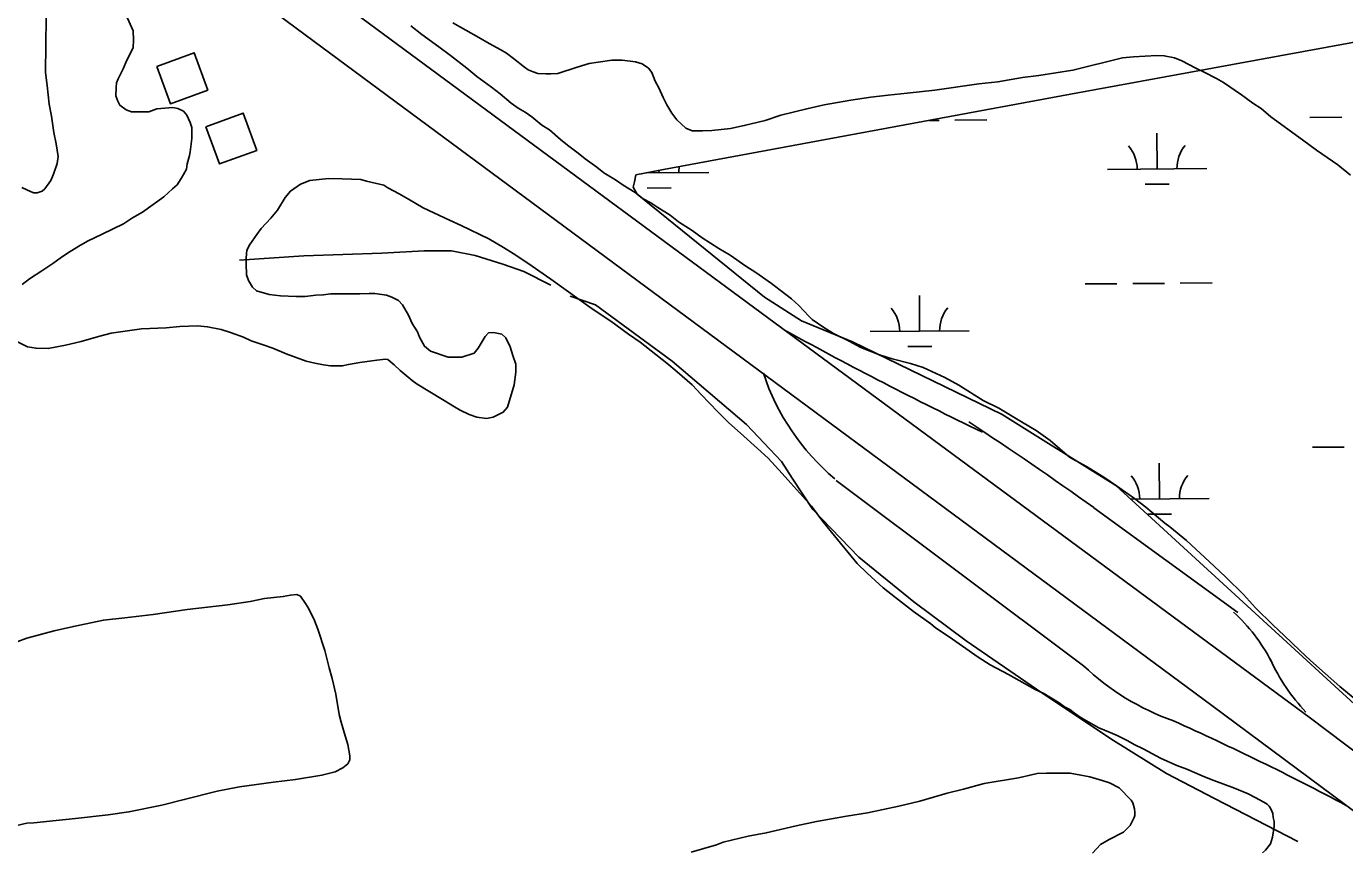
# Model space of a CAD drawing. Extents: x 3540316 to 3578335, y 553172 to 578787.
# Drawn here: x 3558635 to 3559963, y 563703 to 564534 of the extents above; entities that cross this region are included whole.
import ezdxf

# ---------------------------------------------------------------- set-up
doc = ezdxf.new("R2010")
doc.units = 0
for name, color, linetype in [('V-BLDG-OTLN', 7, 'Continuous'), ('V-ROAD-CNTR', 7, 'Continuous'), ('V-SITE-VEGE', 7, 'Continuous'), ('V-TOPO-SHOR', 7, 'Continuous'), ('V-WETL-SWMP', 7, 'Continuous')]:
    doc.layers.add(name, color=color, linetype=linetype)

msp = doc.modelspace()

# ---------------------------------------------------------------- linework, layer by layer
at = {"layer": 'V-BLDG-OTLN'}
for points in [[(3558766.2, 564493.6), (3558779.9, 564456), (3558817.5, 564469.7), (3558803.8, 564507.3)], [(3558815.7, 564432.8), (3558829.4, 564395.3), (3558867, 564408.9), (3558853.3, 564446.5)]]:
    msp.add_lwpolyline(points, close=True, dxfattribs=at)
at = {"layer": 'V-ROAD-CNTR'}
for points in [[(3553733.3, 568422.7), (3555559.6, 567083.2), (3556383.8, 566471.9), (3557080.8, 565950.2), (3558260.1, 565068.6), (3559929, 563836.4), (3560761.7, 563207.4)], [(3562447.9, 561906.3), (3561783.8, 562398.2), (3561237.9, 562795), (3560747.4, 563166.4), (3559829.5, 563849.1), (3558932.4, 564513), (3557712.7, 565416.8), (3556649.6, 566203.3), (3555719, 566897), (3553740.9, 568356)], [(3559700.2, 563889.2), (3559450.8, 564076)], [(3559710.6, 564048.6), (3559855.7, 563943)]]:
    msp.add_lwpolyline(points, dxfattribs=at)
for centre, radius, start, end in [((3561373.1, 567805.9), 4086.7, 241.1429, 244.2586), ((3559603.7, 564259.4), 238.4, 198.4068, 229.6603), ((3557377, 560778.3), 4017.6, 54.4886, 56.668), ((3559727.1, 563808.8), 183.1, 27.7203, 47.2339), ((3560063.2, 563974.7), 191.8, 204.4339, 223.6194), ((3559876.1, 564074.9), 255.9, 226.5416, 250.516), ((3558595.3, 561171.3), 2918.4, 62.0109, 65.82)]:
    msp.add_arc(centre, radius, start, end, dxfattribs=at)
at = {"layer": 'V-SITE-VEGE'}
for points in [[(3558734.9, 564546), (3558742.5, 564529.6), (3558742.9, 564520.4), (3558742.3, 564512.2), (3558736.1, 564500), (3558732.5, 564491.3), (3558727.3, 564481.1), (3558725.7, 564477), (3558725.2, 564472.4), (3558725.1, 564463.8), (3558727.1, 564458.6), (3558729.1, 564454.5), (3558735.2, 564449.9), (3558740.8, 564447.8), (3558758.2, 564447.7), (3558766.4, 564450.7), (3558782.3, 564452.1), (3558787.4, 564451), (3558793, 564448.4), (3558796.5, 564444.3), (3558800, 564437.1), (3558801.5, 564432), (3558801.5, 564420.8), (3558799.8, 564407.5)], [(3558630.3, 564371.4), (3558635.4, 564369.3), (3558642.1, 564366.2), (3558645.6, 564366.2), (3558650.8, 564367.7), (3558653.3, 564370.2), (3558659.5, 564378.4), (3558662.1, 564385), (3558665.8, 564395.7), (3558666.9, 564402.8), (3558664.9, 564415.6), (3558662.5, 564426.9), (3558660, 564443.3), (3558657.6, 564455.6), (3558655.7, 564474.5), (3558654.2, 564487.3), (3558654.6, 564542.5)], [(3559804, 564015.5), (3559787.2, 564029.4), (3559782.1, 564033), (3559762.8, 564049), (3559751.7, 564057.8), (3559733.3, 564070.7), (3559720.6, 564079.5), (3559705.9, 564088.3), (3559703.8, 564089.9), (3559698.7, 564092.5), (3559686, 564099.7), (3559666.7, 564116.2), (3559652.5, 564126.5), (3559637.7, 564135.3), (3559614.8, 564148.8), (3559599, 564156.6), (3559574.6, 564172.1), (3559560.3, 564179.9), (3559538.4, 564189.8), (3559525.7, 564194), (3559507.3, 564198.7), (3559494.6, 564202.9), (3559475.7, 564210.2), (3559464, 564216.4), (3559448.2, 564224.2), (3559438.5, 564230.4), (3559426.8, 564238.2), (3559423.3, 564241.8), (3559413.2, 564252.6), (3559406, 564259.3), (3559394.4, 564268), (3559385.7, 564274.8), (3559369.9, 564285.6), (3559359.8, 564292.3), (3559344, 564303.2), (3559332.8, 564309.9), (3559316, 564320.8), (3559305.9, 564328), (3559292.1, 564336.8), (3559283.5, 564343.5), (3559271.3, 564351.3), (3559264.1, 564355.9), (3559256.5, 564360.1), (3559248.4, 564366.3), (3559236.2, 564374), (3559228.5, 564379.2), (3559216.8, 564386.4), (3559209.7, 564392.1), (3559198, 564400.4), (3559190.9, 564406.1), (3559180.2, 564414.3), (3559173.1, 564420), (3559161.9, 564429.8), (3559154.3, 564434.5), (3559144.1, 564442.7), (3559137.5, 564447.4), (3559130.4, 564451.5), (3559123.3, 564456.7), (3559112.1, 564466), (3559103.5, 564472.7), (3559088.7, 564483.5), (3559078.6, 564491.8), (3559062.3, 564504.7), (3559050.6, 564513.5), (3559033.3, 564525.9), (3559022.1, 564534.6)], [(3559064.6, 564537.4), (3559090.6, 564522.9), (3559101.2, 564516.7), (3559113, 564510.4), (3559118.6, 564506.8), (3559125.7, 564501.6), (3559136.8, 564492.9), (3559140.4, 564490.3), (3559145.5, 564488.2), (3559150.1, 564486.6), (3559158.3, 564486.1), (3559163.4, 564486), (3559170.5, 564486.5), (3559190, 564493), (3559201.8, 564496.5), (3559211, 564497.9), (3559224.8, 564499.9), (3559235.1, 564499.8), (3559248.8, 564498.2), (3559255.5, 564496.1), (3559261.6, 564491.9), (3559265.1, 564487.3), (3559268.6, 564478.6), (3559272.2, 564471.9), (3559276.7, 564462.2), (3559280.2, 564455), (3559285.3, 564446.3), (3559290.3, 564439.6), (3559299.5, 564431.3), (3559305.6, 564428.7), (3559316.3, 564428.6)], [(3559316.3, 564428.6), (3559325.5, 564429.1), (3559344.5, 564431), (3559358.3, 564434), (3559379.3, 564438.9), (3559395.2, 564444.4), (3559421.3, 564450.9), (3559438.7, 564454.8), (3559465.8, 564459.7), (3559485.8, 564462.6), (3559503.2, 564464.6), (3559522.6, 564466.5), (3559550.3, 564469.8), (3559594.8, 564476.1), (3559613.7, 564478), (3559638.8, 564482.5), (3559655.2, 564484.4), (3559689.5, 564489.7), (3559739.6, 564502.2), (3559750.4, 564503.1), (3559773.9, 564504.5), (3559781.6, 564504.4), (3559791.8, 564502.3), (3559799.4, 564499.1), (3559813.2, 564491.9), (3559821.8, 564487.7), (3559834.1, 564481.5), (3559841.2, 564477.4), (3559859.5, 564465), (3559870.7, 564456.7), (3559879.3, 564451), (3559889, 564442.8), (3559921, 564419.5), (3559934.8, 564409.2), (3559956.6, 564394.2), (3559969.3, 564383.9)], [(3558799.8, 564407.5), (3558799.3, 564403.9), (3558796.7, 564395.2), (3558796.1, 564390.1), (3558793, 564384.5), (3558790.9, 564380.4), (3558786.8, 564374.3), (3558782.2, 564370.3), (3558773.4, 564362.2), (3558751.8, 564346.5), (3558741.6, 564340.9), (3558732.8, 564334.9), (3558711.3, 564324.3), (3558696.4, 564317.3), (3558687.7, 564312.2), (3558676.4, 564305.1), (3558668.7, 564300.1), (3558661.5, 564295), (3558650.2, 564287.4), (3558637.8, 564279.3), (3558630.6, 564273.8)], [(3558625.1, 564216.1), (3558635.8, 564210.9), (3558644.5, 564209.3), (3558656.7, 564209.2), (3558674.1, 564212.6), (3558690, 564216.1), (3558707.4, 564221.1), (3558720.2, 564224.5), (3558743.8, 564227.9), (3558750.9, 564228.9), (3558775.5, 564229.8), (3558789.3, 564231.2), (3558807.2, 564232.1), (3558817.4, 564231), (3558831.2, 564228.3), (3558840.4, 564225.2), (3558853.6, 564220.5), (3558861.3, 564216.8), (3558873.5, 564212.7), (3558883.2, 564209.5), (3558896.5, 564203.8), (3558916.8, 564196.5), (3558925.5, 564194.4), (3558934.2, 564192.8), (3558941.3, 564191.7), (3558953.1, 564191.6), (3558959.3, 564193.1), (3558971, 564195.1), (3558987.9, 564197.5), (3558996.6, 564198.4), (3558999.2, 564197.9), (3559005.3, 564192.8), (3559011.4, 564187.1), (3559023.5, 564176.8), (3559028.6, 564173.1), (3559054.1, 564157.6), (3559066.3, 564150.4), (3559071.9, 564146.8), (3559081.1, 564142.6), (3559088.7, 564140), (3559098.4, 564138.4), (3559105.1, 564139.9), (3559115.3, 564144.9), (3559119.5, 564150), (3559126.3, 564172.4), (3559127.9, 564185.2), (3559128, 564193.4), (3559125, 564202.1), (3559122.5, 564210.8), (3559117.9, 564220), (3559113.9, 564223.6), (3559105.7, 564225.2), (3559100.6, 564224.8), (3559097, 564221.2), (3559090.2, 564209.5), (3559086.1, 564204.4), (3559073.8, 564200.4), (3559060, 564200.5), (3559042.2, 564206.3), (3559036.1, 564211.4), (3559031, 564220.7), (3559029, 564225.8), (3559023.5, 564234.5), (3559019.9, 564242.7), (3559013.9, 564253), (3559009.8, 564257.6), (3559003.2, 564260.8), (3558997.6, 564262.8), (3558985.9, 564264.5), (3558980.2, 564264.5), (3558971, 564264.1), (3558941.4, 564264.3), (3558934.2, 564263.3), (3558926.5, 564262.9), (3558915.8, 564261.4), (3558906.6, 564261.5), (3558890.8, 564262.1), (3558879.5, 564263.7), (3558866.8, 564267.4), (3558862.7, 564271), (3558858.7, 564277.7), (3558856.7, 564283.3), (3558856.2, 564294.6), (3558856.3, 564300.7), (3558856.9, 564308.4), (3558860, 564314), (3558867.2, 564324.1), (3558871.3, 564330.3), (3558881.1, 564340.4), (3558887.8, 564348.5), (3558895.6, 564361.3), (3558900.8, 564367.9), (3558911, 564374.9), (3558920.3, 564378.5), (3558939.2, 564380.4), (3558953, 564380.2), (3558971.9, 564379.6), (3558977.5, 564378), (3558994.9, 564373.8), (3558998.9, 564371.2), (3559010.6, 564365)], [(3559010.6, 564365), (3559019.8, 564359.8), (3559034.6, 564351), (3559045.3, 564345.8), (3559061.1, 564338.5), (3559072.8, 564333.3), (3559100.8, 564319.8), (3559115.5, 564311), (3559125.2, 564304.8), (3559141, 564294.5), (3559151.2, 564287.3), (3559163.4, 564279), (3559205.1, 564249), (3559223.9, 564236.6), (3559241.7, 564223.7), (3559253.4, 564215.4), (3559280.3, 564194.3), (3559290.5, 564185.5), (3559305.7, 564172.6), (3559314.8, 564162.8), (3559331.6, 564145.3), (3559342.7, 564134), (3559354.4, 564123.7), (3559371.7, 564108.2), (3559382.3, 564098.4), (3559396.5, 564083), (3559405.2, 564073.2), (3559417.3, 564059.8), (3559425.9, 564050), (3559437.6, 564034.6), (3559446.2, 564023.8), (3559472, 563992.4), (3559482.2, 563982.6), (3559498.4, 563967.7), (3559510.6, 563957.9), (3559528.9, 563943.9), (3559546.2, 563931.5), (3559550.8, 563927.9), (3559568.1, 563916), (3559578.3, 563908.8), (3559594, 563898), (3559606.2, 563890.2), (3559624.6, 563880.3), (3559651.5, 563865.3), (3559660.2, 563861.2), (3559675.5, 563851.9), (3559681.1, 563847.7), (3559686.2, 563845.1), (3559691.2, 563841.5), (3559694.3, 563838.9), (3559698.4, 563836.3), (3559710.1, 563829.6), (3559715.7, 563826.5), (3559726.9, 563821.8), (3559734, 563818.7), (3559744.7, 563813.5), (3559751.3, 563809.9), (3559761, 563805.2), (3559777.8, 563795.9), (3559794.1, 563788.6), (3559804.3, 563784.9), (3559819.6, 563778.2), (3559828.8, 563774.5), (3559852.2, 563765.7), (3559866, 563759.9), (3559873.1, 563756.3), (3559881.8, 563751.6), (3559885.3, 563749.6), (3559887.4, 563747.5), (3559888.9, 563744.9), (3559890.9, 563740.3), (3559891.4, 563736.2), (3559892.4, 563732.1), (3559892.3, 563727), (3559890.7, 563716.3), (3559888.6, 563709.7), (3559883.4, 563703.1), (3559880.4, 563700.5)], [(3560175.3, 563700.9), (3560163.1, 563708.1), (3560150.9, 563715.9), (3560132.1, 563728.3), (3560121.9, 563735.5), (3560106.1, 563744.8), (3560097, 563752.1), (3560069.5, 563772.7), (3560050.7, 563788.2), (3560037, 563799), (3560017.7, 563815), (3560005, 563826.4), (3559985.7, 563845.4), (3559972, 563857.3), (3559958.3, 563868.1), (3559928.8, 563894.4), (3559918.2, 563904.7), (3559902.4, 563919.7), (3559891.3, 563930), (3559873.5, 563947.5), (3559861.3, 563960.9), (3559843.6, 563978.4), (3559831.9, 563989.7), (3559804, 564015.5)], [(3558951.9, 563832.2), (3558950, 563839.9), (3558946.5, 563860.4), (3558943.1, 563876.3), (3558940.1, 563887), (3558935.6, 563904.4), (3558928.6, 563926), (3558925.1, 563934.7), (3558919.6, 563946.5), (3558916, 563952.1), (3558911, 563959.3), (3558907.4, 563960.9), (3558900.8, 563960.4), (3558893.6, 563958.9), (3558874.7, 563957), (3558860.3, 563954.1), (3558837.8, 563950.7), (3558796.9, 563945.9), (3558762.6, 563941), (3558733.9, 563937.6), (3558712.4, 563935.2), (3558682.2, 563928.8), (3558662.8, 563924.4), (3558635.1, 563916.9), (3558617.2, 563910.4)], [(3558607.6, 563723.9), (3558635.2, 563730.3), (3558642.4, 563730.8), (3558664.9, 563733.2), (3558684.4, 563735.1), (3558717.1, 563738.9), (3558738.1, 563741.8), (3558771.4, 563748.7), (3558793.9, 563754.2), (3558827.2, 563762.6), (3558849.7, 563767), (3558884, 563771.9), (3558906, 563774.3), (3558932.6, 563778.7), (3558945.9, 563782.2), (3558953.6, 563786.2), (3558958.8, 563790.3), (3558960.9, 563794.3), (3558960.9, 563798.4), (3558958.9, 563809.7), (3558955.9, 563818.4), (3558951.9, 563832.2)], [(3559709.1, 563700.3), (3559717.3, 563708.9), (3559726.1, 563714), (3559740.4, 563721.5), (3559747.1, 563728.1), (3559751.3, 563736.3), (3559751.8, 563738.3), (3559751.8, 563741.4), (3559751.4, 563744.9), (3559749.9, 563751.1), (3559748.3, 563753.7), (3559736.2, 563766), (3559726.5, 563771.2), (3559718.8, 563773.3), (3559706.6, 563777), (3559686.7, 563780.7), (3559662.7, 563780.9), (3559653.5, 563780.4), (3559646.3, 563779), (3559634.5, 563776), (3559600.2, 563770.6), (3559579.2, 563764.6), (3559562.8, 563760.7), (3559535.2, 563752.7), (3559514.2, 563747.7), (3559482.4, 563740.8), (3559461.4, 563737.4), (3559431.2, 563732), (3559410.7, 563727.6), (3559380.5, 563720.6), (3559362.1, 563717.2), (3559337, 563711.2), (3559330.3, 563708.7), (3559304.7, 563701.3)]]:
    msp.add_lwpolyline(points, dxfattribs=at)
at = {"layer": 'V-TOPO-SHOR'}
msp.add_line((3559182.9, 564262), (3559208.4, 564253.1), dxfattribs=at)
for points in [[(3558849.6, 564298.1), (3558914.4, 564302.5), (3558992.9, 564305.1), (3559035.8, 564307.6), (3559063.2, 564307.6), (3559087.1, 564303), (3559115.1, 564294.2), (3559136.2, 564286.7), (3559163.2, 564272.9)], [(3559208.4, 564253.1), (3559285.5, 564196.4), (3559360.6, 564132.5), (3559395.7, 564095.3), (3559406.6, 564078.4), (3559427.4, 564046.7), (3559473.8, 563998.7), (3559529.3, 563953.7), (3559582, 563914.4), (3559652.7, 563865.5), (3559727.6, 563815.4), (3559783.8, 563780.4), (3559832.1, 563755.3), (3559916.2, 563711.9)]]:
    msp.add_lwpolyline(points, dxfattribs=at)
at = {"layer": 'V-WETL-SWMP'}
for p, q in [((3559687.2, 564465.6), (3560007.2, 564524.3)), ((3559276.9, 564389.6), (3559687.2, 564465.6)), ((3559544.5, 564439.2), (3559554.6, 564439.2)), ((3559570.6, 564439.4), (3559602.6, 564439.6)), ((3559928.4, 564442.1), (3559960.4, 564442.4)), ((3559774.3, 564390.2), (3559774, 564426.2)), ((3559249, 564384.2), (3559276.9, 564389.6)), ((3559259.6, 564386.2), (3559322.4, 564386.7)), ((3559272.4, 564386.3), (3559272.3, 564388.7)), ((3559724.3, 564389.8), (3559824.3, 564390.6)), ((3559246.2, 564371.7), (3559247.6, 564377.3)), ((3559247.6, 564377.3), (3559249, 564384.2)), ((3559762.4, 564374.7), (3559786.4, 564374.9)), ((3559250.3, 564364.7), (3559246.2, 564371.7)), ((3559378.7, 564261), (3559250.3, 564364.7)), ((3559260.5, 564370.8), (3559284.5, 564371)), ((3559701.7, 564274.2), (3559733.7, 564274.4)), ((3559749.7, 564274.6), (3559781.7, 564274.8)), ((3559797.7, 564274.9), (3559829.7, 564275.2)), ((3559416, 564237.1), (3559378.7, 564261)), ((3559535, 564226.5), (3559534.8, 564262.5)), ((3559467.2, 564215.9), (3559416, 564237.1)), ((3559485, 564226.1), (3559585, 564226.9)), ((3559618.1, 564142.5), (3559467.2, 564215.9)), ((3559523.2, 564211), (3559547.2, 564211.1)), ((3559654, 564120), (3559618.1, 564142.5)), ((3559732.8, 564070.8), (3559654, 564120)), ((3559931, 564109.5), (3559963, 564109.7)), ((3559776.8, 564057.5), (3559776.5, 564093.5)), ((3560044.6, 563785), (3559732.8, 564070.8)), ((3559747.5, 564057.3), (3559826.8, 564057.9)), ((3559764.9, 564042), (3559788.9, 564042.2))]:
    msp.add_line(p, q, dxfattribs=at)
for centre, start, end in [((3559719, 564390.2), 359.6699, 41.2135), ((3559829.5, 564391.1), 139.6699, 181.2135), ((3559327.6, 564387.2), 171.4006, 181.2135), ((3559479.8, 564226.5), 359.6699, 41.2135), ((3559590.3, 564227.4), 139.6699, 181.2135), ((3559721.6, 564057.6), 359.6699, 41.2135), ((3559832.1, 564058.4), 139.6699, 181.2135)]:
    msp.add_arc(centre, 35.2, start, end, dxfattribs=at)

doc.saveas('drawing.dxf')
